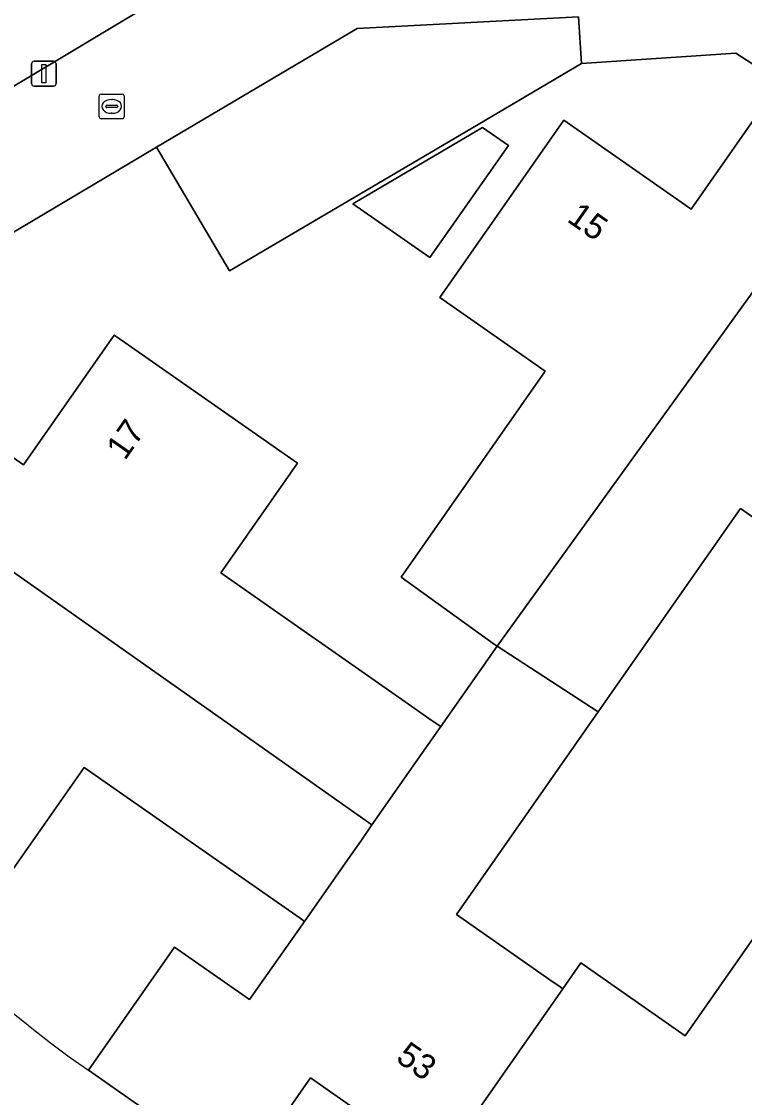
# Model space of a CAD drawing. Extents: x 158472 to 159562, y 388525 to 389606.
# Drawn here: x 158670 to 158699.18, y 389141.26 to 389184.72 of the extents above; entities that cross this region are included whole.
import ezdxf

# ---------------------------------------------------------------- set-up
doc = ezdxf.new("R2010")
doc.units = 0
for name, color, linetype in [('IMGEO_Erf', 7, 'Continuous'), ('IMGEO_Kolk', 7, 'Continuous'), ('IMGEO_Lichtmast', 7, 'Continuous'), ('IMGEO_Muur', 7, 'Continuous'), ('IMGEO_Pand', 7, 'Continuous'), ('IMGEO_Pand_nummerreeks', 7, 'Continuous'), ('IMGEO_Parkeervlak_open', 7, 'Continuous'), ('IMGEO_Rijbaan_lokaal_open', 7, 'Continuous'), ('IMGEO_Voetpad_open', 7, 'Continuous')]:
    doc.layers.add(name, color=color, linetype=linetype)

msp = doc.modelspace()

# ---------------------------------------------------------------- linework, layer by layer
at = {"layer": 'IMGEO_Erf'}
for points in [[(158597.138, 389153.695), (158607.242, 389158.725), (158620.132, 389164.466), (158628.911, 389168.036), (158631.169, 389168.954), (158636.574, 389170.868), (158639.743, 389171.99), (158642.657, 389172.548), (158642.458, 389173.096), (158646.671, 389174.101), (158649.656, 389174.086), (158656.246, 389174.054), (158682.509, 389189.809)], [(158700.627, 389182.286), (158698.836, 389183.446), (158692.609, 389183.031), (158688.432, 389180.566), (158683.204, 389177.481), (158678.402, 389174.647), (158675.448, 389179.639), (158670.832, 389176.896), (158655.952, 389168.05), (158655.435, 389164.4), (158662.108, 389153.099)], [(158663.746, 389171.247), (158670.076, 389166.819), (158673.74, 389172.057), (158674.167, 389171.758), (158681.139, 389166.882), (158678.041, 389162.454), (158685.627, 389157.148), (158686.58, 389156.481), (158686.924, 389156.24), (158689.201, 389159.494), (158689.04, 389159.599), (158685.321, 389162.28), (158691.144, 389170.604), (158686.891, 389173.579), (158691.894, 389180.73), (158697.027, 389177.14), (158700.627, 389182.286)], [(158672.706, 389142.361), (158676.183, 389147.331), (158679.035, 389145.336), (158679.211, 389145.213), (158681.423, 389148.375), (158681.248, 389148.498), (158680.762, 389148.838), (158672.532, 389154.595), (158669.511, 389150.277)]]:
    msp.add_lwpolyline(points, dxfattribs=at)
for points in [[(158683.378, 389177.359), (158688.606, 389180.444), (158689.655, 389179.71), (158686.488, 389175.183)], [(158704.072, 389163.041), (158703.359, 389162.021), (158699.027, 389165.051), (158693.282, 389156.838), (158687.557, 389148.655), (158691.459, 389145.925), (158691.685, 389145.767), (158691.848, 389145.653), (158692.58, 389146.702), (158696.787, 389143.758), (158702.578, 389152.037), (158708.238, 389160.128), (158704.329, 389162.862), (158704.18, 389162.966)], [(158687.572, 389139.529), (158686.821, 389138.453), (158681.673, 389142.055), (158678.87, 389138.048), (158689.021, 389130.907), (158692.594, 389136.016), (158687.793, 389139.374), (158687.673, 389139.458)]]:
    msp.add_lwpolyline(points, close=True, dxfattribs=at)
msp.add_arc((158695.367, 389175.325), 40.002, 213.754, 235.4941, dxfattribs=at)
at = {"layer": 'IMGEO_Kolk'}
for p, q in [((158673.141, 389180.866), (158673.141, 389181.718)), ((158673.216, 389181.792), (158674.068, 389181.792)), ((158674.142, 389181.718), (158674.142, 389180.866)), ((158673.4, 389181.286), (158673.4, 389181.298)), ((158673.838, 389181.249), (158673.44, 389181.249)), ((158673.443, 389181.335), (158673.841, 389181.335)), ((158673.629, 389181.572), (158673.654, 389181.572)), ((158673.884, 389181.298), (158673.884, 389181.286)), ((158674.068, 389180.792), (158673.216, 389180.792)), ((158673.652, 389181.012), (158673.627, 389181.012))]:
    msp.add_line(p, q, dxfattribs=at)
for points in [[(158673.141, 389180.866), (158673.141, 389181.718)], [(158673.216, 389181.792), (158674.068, 389181.792)], [(158674.142, 389181.718), (158674.142, 389180.866)], [(158674.068, 389180.792), (158673.216, 389180.792)]]:
    msp.add_lwpolyline(points, dxfattribs=at)
for centre, radius, start, end in [((158673.218, 389181.716), 0.0765, 91.552, 178.448), ((158673.218, 389181.716), 0.0765, 91.552, 178.448), ((158674.066, 389181.716), 0.0765, 1.552, 88.448), ((158674.066, 389181.716), 0.0765, 1.552, 88.448), ((158673.44, 389181.295), 0.0403, 85.8775, 175.7526), ((158673.437, 389181.285), 0.0366, 178.938, 274.7102), ((158673.841, 389181.292), 0.043, 264.8664, 352.4533), ((158673.845, 389181.297), 0.0386, 1.7309, 96.639), ((158673.218, 389180.868), 0.0765, 181.552, 268.448), ((158673.218, 389180.868), 0.0765, 181.552, 268.448), ((158674.066, 389180.868), 0.0765, 271.552, 358.448), ((158674.066, 389180.868), 0.0765, 271.552, 358.448)]:
    msp.add_arc(centre, radius, start, end, dxfattribs=at)
for centre, major_axis, ratio, start_param, end_param in [((158673.628, 389181.292), (-0.387, 0.002), 0.722429, 4.712389, 7.853982), ((158673.653, 389181.292), (-0.39, 0.002), 0.717154, 1.570796, 4.712389)]:
    msp.add_ellipse(centre, major_axis=major_axis, ratio=ratio, start_param=start_param, end_param=end_param, dxfattribs=at)
at = {"layer": 'IMGEO_Lichtmast'}
for p, q in [((158670.407, 389182.213), (158670.407, 389183.013)), ((158670.407, 389183.013), (158670.407, 389182.213)), ((158670.507, 389183.113), (158671.297, 389183.113)), ((158671.297, 389183.113), (158670.507, 389183.113)), ((158671.397, 389183.013), (158671.397, 389182.213)), ((158671.397, 389182.213), (158671.397, 389183.013)), ((158671.297, 389182.113), (158670.507, 389182.113)), ((158670.507, 389182.113), (158671.297, 389182.113))]:
    msp.add_line(p, q, dxfattribs=at)
msp.add_lwpolyline([(158670.827, 389182.988), (158670.977, 389182.988), (158670.977, 389182.238), (158670.827, 389182.238), (158670.827, 389182.988)], dxfattribs=at)
for centre, start, end in [((158670.507, 389183.013), 90, 180), ((158670.507, 389183.013), 90, 180), ((158671.297, 389183.013), 0, 90), ((158671.297, 389183.013), 360, 90), ((158670.507, 389182.213), 180, 270), ((158670.507, 389182.213), 180, 270), ((158671.297, 389182.213), 270, 0), ((158671.297, 389182.213), 270, 0)]:
    msp.add_arc(centre, 0.1, start, end, dxfattribs=at)
at = {"layer": 'IMGEO_Muur'}
for points in [[(158688.432, 389180.566), (158692.609, 389183.031)], [(158678.402, 389174.647), (158683.204, 389177.481)]]:
    msp.add_lwpolyline(points, dxfattribs=at)
at = {"layer": 'IMGEO_Pand'}
for points in [[(158703.959, 389179.955), (158703.802, 389180.065), (158703.233, 389180.463), (158700.627, 389182.286), (158697.027, 389177.14), (158691.894, 389180.73), (158686.891, 389173.579), (158691.144, 389170.604), (158685.321, 389162.28), (158689.04, 389159.599), (158689.201, 389159.494)], [(158686.488, 389175.183), (158689.655, 389179.71), (158688.606, 389180.444), (158683.378, 389177.359)], [(158708.418, 389169.257), (158708.19, 389169.416), (158703.294, 389172.84), (158706.854, 389177.93), (158703.959, 389179.955), (158689.201, 389159.494), (158693.282, 389156.838), (158699.027, 389165.051), (158703.359, 389162.021), (158704.072, 389163.041)], [(158674.167, 389171.758), (158673.74, 389172.057), (158670.076, 389166.819), (158663.746, 389171.247), (158661.596, 389168.173), (158684.147, 389152.269), (158685.907, 389154.786), (158686.924, 389156.24), (158686.58, 389156.481), (158685.627, 389157.148), (158678.041, 389162.454), (158681.139, 389166.882)], [(158661.596, 389168.173), (158659.401, 389165.036), (158665.723, 389160.613), (158662.113, 389155.452), (158669.511, 389150.277), (158672.532, 389154.595), (158680.762, 389148.838), (158681.248, 389148.498), (158681.423, 389148.375), (158683.263, 389151.005), (158683.694, 389151.621), (158684.147, 389152.269)], [(158693.282, 389156.838), (158689.201, 389159.494), (158686.924, 389156.24), (158685.907, 389154.786), (158684.147, 389152.269), (158683.694, 389151.621), (158683.263, 389151.005), (158681.423, 389148.375), (158679.211, 389145.213), (158679.035, 389145.336), (158676.183, 389147.331), (158672.706, 389142.361), (158678.87, 389138.048), (158681.673, 389142.055), (158686.821, 389138.453), (158687.572, 389139.529), (158691.848, 389145.653), (158691.685, 389145.767), (158691.459, 389145.925), (158687.557, 389148.655)], [(158706.6, 389149.21), (158702.578, 389152.037), (158696.787, 389143.758), (158692.58, 389146.702), (158691.848, 389145.653), (158687.572, 389139.529), (158687.673, 389139.458), (158687.793, 389139.374), (158692.594, 389136.016), (158689.021, 389130.907), (158692.205, 389128.68)]]:
    msp.add_lwpolyline(points, close=True, dxfattribs=at)
at = {"layer": 'IMGEO_Parkeervlak_open'}
msp.add_lwpolyline([(158688.432, 389180.566), (158692.609, 389183.031), (158692.484, 389184.906), (158683.554, 389184.436), (158675.448, 389179.639), (158678.402, 389174.647), (158683.204, 389177.481)], close=True, dxfattribs=at)
at = {"layer": 'IMGEO_Rijbaan_lokaal_open'}
msp.add_lwpolyline([(158700.46, 389190.505), (158699.672, 389190.531), (158682.509, 389189.809), (158656.246, 389174.054), (158649.656, 389174.086), (158655.435, 389164.4), (158655.952, 389168.05), (158670.832, 389176.896), (158675.448, 389179.639), (158683.554, 389184.436), (158692.484, 389184.906), (158692.609, 389183.031), (158698.836, 389183.446), (158700.627, 389182.286), (158717.787, 389171.87), (158734.995, 389161.565), (158752.23, 389151.341), (158752.415, 389151.212), (158767.109, 389142.447), (158767.367, 389141.09), (158767.718, 389139.244), (158775.758, 389148.251), (158772.095, 389147.687)], close=True, dxfattribs=at)
at = {"layer": 'IMGEO_Voetpad_open'}
msp.add_lwpolyline([(158730.482, 389101.889), (158728.054, 389103.678), (158725.014, 389105.804), (158721.878, 389107.998), (158711.658, 389115.172), (158708.635, 389117.286), (158705.497, 389119.481), (158695.221, 389126.57), (158692.205, 389128.68), (158689.021, 389130.907), (158678.87, 389138.048), (158672.706, 389142.361)], dxfattribs=at)
msp.add_arc((158695.367, 389175.325), 40.002, 213.754, 235.4941, dxfattribs=at)

# ---------------------------------------------------------------- texts
at = {"layer": 'IMGEO_Pand_nummerreeks'}
for s, rotation, p in [('15', 325.0324, (158691.978, 389176.669)), ('17', 55.0269, (158674.174, 389166.956)), ('53', 325.0209, (158685.065, 389142.757))]:
    msp.add_text(s, height=1, rotation=rotation, dxfattribs=at).set_placement(p)

doc.saveas('drawing.dxf')
